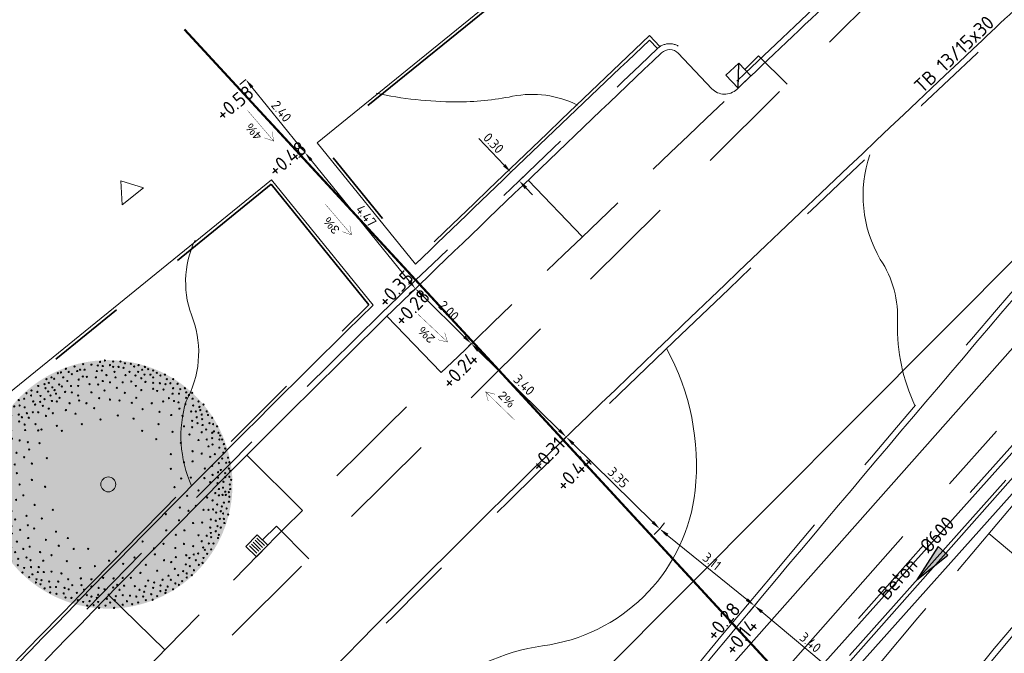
# Model space of a CAD drawing. Header units: metres. Extents: x 92403 to 95147, y 464428 to 465602.
# Tile 467 of 568: x 93272 to 93298, y 465120 to 465136. Entities that reach past the tile are written whole.
import ezdxf
from ezdxf.enums import TextEntityAlignment as Align

# ---------------------------------------------------------------- set-up
doc = ezdxf.new("R2010")
doc.units = ezdxf.units.M
for name, pattern in [('CENTER', [2, 1.25, -0.25, 0.25, -0.25]), ('DASHED', [0.75, 0.5, -0.25]), ('RI-DRAINAGE', [19.2, 6, -1.8, 1.8, -1.8, 2.4, -1.8, 1.8, -1.8]), ('RI-GWA', [18.45, 6, -1.8, 1.75, -1.8, 1.75, -1.8, 1.75, -1.8]), ('RI-HWA_KOLKAANSLUITING', [4.3, 2.5, -1.8]), ('VH-OPSLUITBAND_80X200', [14, 8, -2, 2, -2]), ('VH-TROTTOIRBAND', [15, 5, -2, 2, -2, 2, -2])]:
    doc.linetypes.add(name, pattern=pattern)
doc.layers.get('0').update_dxf_attribs({"linetype": 'CONTINUOUS'})
doc.layers.get('Defpoints').update_dxf_attribs({"linetype": 'CONTINUOUS'})
for name, color, linetype, lineweight, true_color in [('B-OI-RI-GWA_TRANSPORTLEIDING-G', 7, 'RI-GWA', 18, 0xff8400), ('N-OI-RI-DRAINAGE_DRAIN_PVC-G', 7, 'RI-DRAINAGE', 18, 0x00ff04), ('N-RO-GR-BOOM-V', 7, 'CONTINUOUS', 18, 0x002600)]:
    doc.layers.add(name, color=color, linetype=linetype, lineweight=lineweight, true_color=true_color)
for name, color, linetype, lineweight in [('B-RO-OG-TOPOGRAFIE_BEBOUWING_ENTREE-S', 7, 'CONTINUOUS', 5), ('B-WE-RI-GWA_STROOMRICHTING-S', 30, 'CONTINUOUS', 25), ('B-WE-RI-VOLSCHUIMEN-G', 130, 'RI-VOLSCHUIMEN', 18), ('B-WE-VH-VERHARDING_FUNDERING-G', 252, 'CONTINUOUS', 18), ('N-RO-GR-BEPLANTING_CULTUUR_PLANTVAK HEESTERS', 78, 'CONTINUOUS', 9), ('N-RO-VH-KANTOPSLUITING_OPSLUITBAND-G', 7, 'CONTINUOUS', 5), ('N-RO-VW-MARKERING-G', 7, 'CONTINUOUS', 9), ('N-WE-GW-ONTGRAVING-V', 2, 'CONTINUOUS', 30), ('N-WE-RI-HWA_KOLK_STRAATKOLK-S', 150, 'CONTINUOUS', 25), ('N-WE-RI-HWA_KOLK_TROTTOIRKOLK-S', 150, 'CONTINUOUS', 25), ('N-WE-RI-HWA_KOLKAANSLUITING-G', 150, 'RI-HWA_KOLKAANSLUITING', 25), ('N-WE-VH-KANTOPSLUITING_OPSLUITBAND_80X200-G', 7, 'VH-OPSLUITBAND_80X200', 35), ('N-WE-VH-KANTOPSLUITING_TROTTOIRBAND-G', 7, 'VH-TROTTOIRBAND', 35), ('N-WE-VH-KANTOPSLUITING_TROTTOIRBAND_130 150-T18', 10, 'CONTINUOUS', 18), ('N-WE-VH-KANTOPSLUITING_VOORKANTBAND-G', 50, 'CONTINUOUS', 35), ('X-XX-AL-HOOGTELABEL-T-afschot', 7, 'CONTINUOUS', 18), ('X-XX-AL-HOOGTELABEL-T18', 7, 'CONTINUOUS', 18), ('X-XX-AL-M', 7, 'CONTINUOUS', 18), ('X-XX-AL-VERWIJZING-S', 7, 'CONTINUOUS', 13)]:
    doc.layers.add(name, color=color, linetype=linetype, lineweight=lineweight)
doc.layers.add('hulplijn profielen', color=7, linetype='CONTINUOUS')
doc.layers.add('N-RO-GR-BOOM-S', color=7, linetype='CONTINUOUS', lineweight=9, true_color=0x005700, transparency=0.3)
doc.styles.add('1_500_2mm', font='arial.ttf', dxfattribs={"height": 1})
doc.styles.add('NLCS-ISO', font='NLCS-ISO.ttf')
doc.styles.add('NLCS-ISO-M100-T25', font='NLCS-ISO.ttf', dxfattribs={"height": 0.25})
doc.styles.add('NLCS-ISO-M200-T18', font='NLCS-ISO.ttf', dxfattribs={"height": 0.36})
doc.linetypes.add('RI-VOLSCHUIMEN', pattern='A,0,[50,NLCS.SHX,S=0.5,R=0,X=0,Y=0],4', length=4)
doc.dimstyles.new('NLCS-M100-T25-PIJL_L2_H1', dxfattribs={"dimscale": 0.1, "dimtxt": 2.5, "dimasz": 2.5, "dimexe": 2, "dimexo": 2, "dimgap": 0.7, "dimtad": 1, "dimzin": 0, "dimdsep": 46, "dimtxsty": 'NLCS-ISO-M100-T25', "dimcen": 0, "dimdle": 2, "dimclrd": 256, "dimclre": 256, "dimclrt": 256, "dimadec": 1, "dimazin": 0, "dimtfac": 1, "dimtdec": 3, "dimtofl": 0, "dimtmove": 0, "dimatfit": 3, "dimfxl": 2, "dimfxlon": 1, "dimtfillclr": 256, "dimtolj": 1, "dimtzin": 0, "dimlwd": -1, "dimlwe": -1, "dimarcsym": 0})

# ---------------------------------------------------------------- blocks, each defined once
blk = doc.blocks.new('SRO-BEBOUWING_ENTREE')
blk.add_lwpolyline([(0, 0.35), (0, -0.35), (0.5, 0)], close=True)
blk = doc.blocks.new('*D12')
at = {"layer": 'Defpoints', "color": 0, "transparency": 16777216}
for p in [(93288.814, 465123.026), (93288.814, 465123.026), (93291.233, 465121.065)]:
    blk.add_point(p, dxfattribs=at)
at = {"layer": 'X-XX-AL-M', "transparency": 16777216}
for p, q in [((93288.814, 465123.026), (93288.94, 465123.181)), ((93291.039, 465121.223), (93289.008, 465122.868)), ((93291.233, 465121.065), (93291.107, 465120.91))]:
    blk.add_line(p, q, dxfattribs=at)
for points in [[(93289.034, 465122.901), (93288.982, 465122.836), (93288.814, 465123.026)], [(93291.065, 465121.255), (93291.013, 465121.19), (93291.233, 465121.065)]]:
    blk.add_solid(points, dxfattribs=at)
at = {"layer": 'X-XX-AL-M', "transparency": 16777216, "insert": (93290.146, 465122.197), "char_height": 0.25, "attachment_point": 5, "rotation": 320.9834, "style": 'NLCS-ISO-M100-T25'}
blk.add_mtext('\\A1;3.11', dxfattribs=at)
blk = doc.blocks.new('*D13')
at = {"layer": 'Defpoints', "color": 0, "transparency": 16777216}
for p in [(93286.428, 465125.371), (93286.428, 465125.371), (93288.814, 465123.026)]:
    blk.add_point(p, dxfattribs=at)
at = {"layer": 'X-XX-AL-M', "transparency": 16777216}
for p, q in [((93286.428, 465125.371), (93286.288, 465125.229)), ((93288.636, 465123.201), (93286.606, 465125.196)), ((93288.814, 465123.026), (93288.674, 465122.883))]:
    blk.add_line(p, q, dxfattribs=at)
for points in [[(93286.635, 465125.226), (93286.577, 465125.166), (93286.428, 465125.371)], [(93288.665, 465123.23), (93288.607, 465123.171), (93288.814, 465123.026)]]:
    blk.add_solid(points, dxfattribs=at)
at = {"layer": 'X-XX-AL-M', "transparency": 16777216, "insert": (93287.758, 465124.337), "char_height": 0.25, "attachment_point": 5, "rotation": 315.4893, "style": 'NLCS-ISO-M100-T25'}
blk.add_mtext('\\A1;3.35', dxfattribs=at)
blk = doc.blocks.new('*D14')
at = {"layer": 'Defpoints', "color": 0, "transparency": 16777216}
for p in [(93284.002, 465127.756), (93284.002, 465127.756), (93286.428, 465125.371)]:
    blk.add_point(p, dxfattribs=at)
at = {"layer": 'X-XX-AL-M', "transparency": 16777216}
for p, q in [((93284.002, 465127.756), (93283.862, 465127.613)), ((93286.25, 465125.547), (93284.181, 465127.58)), ((93286.428, 465125.371), (93286.288, 465125.229))]:
    blk.add_line(p, q, dxfattribs=at)
for points in [[(93284.21, 465127.61), (93284.151, 465127.551), (93284.002, 465127.756)], [(93286.279, 465125.576), (93286.22, 465125.517), (93286.428, 465125.371)]]:
    blk.add_solid(points, dxfattribs=at)
at = {"layer": 'X-XX-AL-M', "transparency": 16777216, "insert": (93285.352, 465126.703), "char_height": 0.25, "attachment_point": 5, "rotation": 315.4893, "style": 'NLCS-ISO-M100-T25'}
blk.add_mtext('\\A1;3.40', dxfattribs=at)
blk = doc.blocks.new('*D15')
at = {"layer": 'Defpoints', "color": 0, "transparency": 16777216}
for p in [(93282.576, 465129.158), (93282.576, 465129.158), (93284.002, 465127.756)]:
    blk.add_point(p, dxfattribs=at)
at = {"layer": 'X-XX-AL-M', "transparency": 16777216}
for p, q in [((93282.576, 465129.158), (93282.435, 465129.016)), ((93283.824, 465127.931), (93282.754, 465128.983)), ((93284.002, 465127.756), (93283.862, 465127.613))]:
    blk.add_line(p, q, dxfattribs=at)
for points in [[(93282.783, 465129.013), (93282.725, 465128.953), (93282.576, 465129.158)], [(93283.853, 465127.961), (93283.795, 465127.901), (93284.002, 465127.756)]]:
    blk.add_solid(points, dxfattribs=at)
at = {"layer": 'X-XX-AL-M', "transparency": 16777216, "insert": (93283.426, 465128.596), "char_height": 0.25, "attachment_point": 5, "rotation": 315.4893, "style": 'NLCS-ISO-M100-T25'}
blk.add_mtext('\\A1;2.00', dxfattribs=at)
blk = doc.blocks.new('*D26')
at = {"layer": 'Defpoints', "color": 0, "transparency": 16777216}
for p in [(93291.233, 465121.065), (93293.844, 465118.887), (93293.844, 465118.887)]:
    blk.add_point(p, dxfattribs=at)
at = {"layer": 'X-XX-AL-M', "transparency": 16777216}
for p, q in [((93291.233, 465121.065), (93291.361, 465121.219)), ((93291.425, 465120.905), (93293.652, 465119.047)), ((93293.844, 465118.887), (93293.972, 465119.041))]:
    blk.add_line(p, q, dxfattribs=at)
for points in [[(93291.452, 465120.937), (93291.398, 465120.873), (93291.233, 465121.065)], [(93293.679, 465119.079), (93293.625, 465119.015), (93293.844, 465118.887)]]:
    blk.add_solid(points, dxfattribs=at)
at = {"layer": 'X-XX-AL-M', "transparency": 16777216, "insert": (93292.663, 465120.126), "char_height": 0.25, "attachment_point": 5, "rotation": 320.1623, "style": 'NLCS-ISO-M100-T25'}
blk.add_mtext('\\A1;3.40', dxfattribs=at)
blk = doc.blocks.new('*D28')
at = {"layer": 'Defpoints', "color": 0, "transparency": 16777216}
for p in [(93279.758, 465132.632), (93279.758, 465132.632), (93282.576, 465129.158)]:
    blk.add_point(p, dxfattribs=at)
at = {"layer": 'X-XX-AL-M', "transparency": 16777216}
for p, q in [((93279.758, 465132.632), (93279.603, 465132.506)), ((93282.418, 465129.352), (93279.916, 465132.438)), ((93282.576, 465129.158), (93282.42, 465129.032))]:
    blk.add_line(p, q, dxfattribs=at)
for points in [[(93279.948, 465132.464), (93279.883, 465132.412), (93279.758, 465132.632)], [(93282.45, 465129.379), (93282.386, 465129.326), (93282.576, 465129.158)]]:
    blk.add_solid(points, dxfattribs=at)
at = {"layer": 'X-XX-AL-M', "transparency": 16777216, "insert": (93281.318, 465131.018), "char_height": 0.25, "attachment_point": 5, "rotation": 309.0466, "style": 'NLCS-ISO-M100-T25'}
blk.add_mtext('\\A1;4.47', dxfattribs=at)
blk = doc.blocks.new('*D29')
at = {"layer": 'Defpoints', "color": 0, "transparency": 16777216}
for p in [(93278.246, 465134.495), (93278.246, 465134.495), (93279.758, 465132.632)]:
    blk.add_point(p, dxfattribs=at)
at = {"layer": 'X-XX-AL-M', "transparency": 16777216}
for p, q in [((93278.246, 465134.495), (93278.09, 465134.369)), ((93279.6, 465132.826), (93278.403, 465134.301)), ((93279.758, 465132.632), (93279.603, 465132.506))]:
    blk.add_line(p, q, dxfattribs=at)
for points in [[(93278.436, 465134.328), (93278.371, 465134.275), (93278.246, 465134.495)], [(93279.633, 465132.852), (93279.568, 465132.8), (93279.758, 465132.632)]]:
    blk.add_solid(points, dxfattribs=at)
at = {"layer": 'X-XX-AL-M', "transparency": 16777216, "insert": (93279.153, 465133.687), "char_height": 0.25, "attachment_point": 5, "rotation": 309.063, "style": 'NLCS-ISO-M100-T25'}
blk.add_mtext('\\A1;2.40', dxfattribs=at)
blk = doc.blocks.new('TROTTOIRKOLK 450X450')
at = {"layer": 'N-WE-RI-HWA_KOLK_TROTTOIRKOLK-S'}
blk.add_line((-0.45, 0), (0, 0.45), dxfattribs=at)
at = {"layer": 'N-WE-RI-HWA_KOLK_TROTTOIRKOLK-S', "flags": 128}
blk.add_lwpolyline([(-0.45, 0), (0, 0), (0, 0.45), (-0.45, 0.45)], close=True, dxfattribs=at)
blk = doc.blocks.new('STRAATKOLK 415X375')
at = {"layer": 'N-WE-RI-HWA_KOLK_STRAATKOLK-S', "flags": 128}
blk.add_lwpolyline([(-0.415, 0), (0, 0), (0, 0.375), (-0.415, 0.375)], close=True, dxfattribs=at)
for points in [[(-0.344, 0.055), (-0.344, 0.32)], [(-0.275, 0.055), (-0.275, 0.32)], [(-0.207, 0.055), (-0.207, 0.32)], [(-0.137, 0.055), (-0.137, 0.32)], [(-0.068, 0.055), (-0.068, 0.32)]]:
    blk.add_lwpolyline(points, dxfattribs=at)
blk = doc.blocks.new('*U301')
at = {"layer": 'N-RO-GR-BOOM-V', "linetype": 'ByBlock', "ltscale": 1, "transparency": 33554567}
h = blk.add_hatch(color=98, dxfattribs=at)
h.dxf.hatch_style = 1
h.set_gradient(color1=(0, 51, 0), color2=(184, 200, 91), rotation=177, centered=1, name='INVCURVED')
edge = h.paths.add_edge_path()
edge.add_arc((0, 0), 2.75, 0, 360)
at = {"color": 0, "lineweight": -2}
for centre, radius in [((-0.746, 2.61), 0.0139), ((-0.555, 2.66), 0.0139), ((-0.374, 2.65), 0.0139), ((-0.233, 2.63), 0.0139), ((-0.183, 2.71), 0.0139), ((-0.123, 2.62), 0.0139), ((-0.073, 2.741), 0.0139), ((0.038, 2.64), 0.0139), ((0.108, 2.72), 0.0139), ((0.269, 2.72), 0.0139), ((0.369, 2.68), 0.0139), ((0.5, 2.67), 0.0139), ((0.571, 2.61), 0.0139), ((0.671, 2.64), 0.0139), ((-1.117, 2.459), 0.0139), ((-1.047, 2.479), 0.0139), ((-0.937, 2.559), 0.0139), ((-0.876, 2.489), 0.0139), ((-0.806, 2.439), 0.0139), ((-0.686, 2.509), 0.0139), ((-0.625, 2.539), 0.0139), ((-0.565, 2.389), 0.0139), ((-0.525, 2.539), 0.0139), ((-0.254, 2.509), 0.0139), ((-0.143, 2.52), 0.0139), ((-0.042, 2.419), 0.0139), ((0.108, 2.6), 0.0139), ((0.138, 2.489), 0.0139), ((0.229, 2.6), 0.0139), ((0.339, 2.579), 0.0139), ((0.38, 2.419), 0.0139), ((0.47, 2.489), 0.0139), ((0.601, 2.409), 0.0139), ((0.661, 2.489), 0.0139), ((0.751, 2.539), 0.0139), ((0.801, 2.429), 0.0139), ((0.811, 2.6), 0.0139), ((0.882, 2.549), 0.0139), ((0.932, 2.429), 0.0139), ((0.993, 2.52), 0.0139), ((1.073, 2.469), 0.0139), ((1.153, 2.409), 0.0139), ((1.254, 2.429), 0.0139), ((-1.55, 2.178), 0.0139), ((-1.409, 2.218), 0.0139), ((-1.369, 2.328), 0.0139), ((-1.318, 2.248), 0.0139), ((-1.258, 2.369), 0.0139), ((-1.198, 2.338), 0.0139), ((-1.088, 2.208), 0.0139), ((-1.027, 2.168), 0.0139), ((-0.997, 2.369), 0.0139), ((-0.907, 2.288), 0.0139), ((-0.826, 2.178), 0.0139), ((-0.666, 2.178), 0.0139), ((-0.655, 2.319), 0.0139), ((-0.475, 2.379), 0.0139), ((-0.414, 2.218), 0.0139), ((-0.274, 2.369), 0.0139), ((-0.224, 2.208), 0.0139), ((-0.123, 2.288), 0.0139), ((0.038, 2.258), 0.0139), ((0.159, 2.369), 0.0139), ((0.319, 2.258), 0.0139), ((0.51, 2.278), 0.0139), ((0.61, 2.178), 0.0139), ((0.731, 2.349), 0.0139), ((0.822, 2.268), 0.0139), ((0.993, 2.369), 0.0139), ((0.993, 2.248), 0.0139), ((1.143, 2.238), 0.0139), ((1.264, 2.218), 0.0139), ((1.294, 2.328), 0.0139), ((1.374, 2.238), 0.0139), ((1.435, 2.328), 0.0139), ((1.535, 2.228), 0.0139), ((-1.811, 2.017), 0.0139), ((-1.71, 1.967), 0.0139), ((-1.701, 2.078), 0.0139), ((-1.57, 2.047), 0.0139), ((-1.5, 1.957), 0.0139), ((-1.389, 2.128), 0.0139), ((-1.329, 2.057), 0.0139), ((-1.279, 1.967), 0.0139), ((-1.238, 2.148), 0.0139), ((-1.188, 2.087), 0.0139), ((-1.158, 2.007), 0.0139), ((-0.957, 2.047), 0.0139), ((-0.806, 2.037), 0.0139), ((-0.666, 1.967), 0.0139), ((-0.374, 2.037), 0.0139), ((-0.083, 2.078), 0.0139), ((0.189, 2.137), 0.0139), ((0.369, 2.027), 0.0139), ((0.731, 2.087), 0.0139), ((0.993, 2.117), 0.0139), ((1.083, 2.067), 0.0139), ((1.223, 2.098), 0.0139), ((1.424, 2.007), 0.0139), ((1.435, 2.128), 0.0139), ((1.565, 2.007), 0.0139), ((1.595, 2.107), 0.0139), ((1.696, 2.128), 0.0139), ((1.726, 2.037), 0.0139), ((1.786, 1.977), 0.0139), ((1.857, 2.027), 0.0139), ((-1.982, 1.866), 0.0139), ((-1.962, 1.746), 0.0139), ((-1.861, 1.897), 0.0139), ((-1.66, 1.836), 0.0139), ((-1.62, 1.766), 0.0139), ((-1.509, 1.826), 0.0139), ((-1.449, 1.736), 0.0139), ((-1.409, 1.886), 0.0139), ((-1.248, 1.846), 0.0139), ((-1.138, 1.836), 0.0139), ((-1.077, 1.916), 0.0139), ((-0.856, 1.796), 0.0139), ((-0.645, 1.857), 0.0139), ((-0.484, 1.796), 0.0139), ((-0.203, 1.907), 0.0139), ((0.038, 1.877), 0.0139), ((0.249, 1.857), 0.0139), ((0.52, 1.806), 0.0139), ((0.621, 1.916), 0.0139), ((0.962, 1.796), 0.0139), ((1.214, 1.836), 0.0139), ((1.344, 1.907), 0.0139), ((1.455, 1.846), 0.0139), ((1.555, 1.816), 0.0139), ((1.706, 1.776), 0.0139), ((1.726, 1.916), 0.0139), ((1.866, 1.897), 0.0139), ((1.877, 1.746), 0.0139), ((1.997, 1.836), 0.0139), ((2.107, 1.766), 0.0139), ((-2.213, 1.636), 0.0139), ((-2.152, 1.535), 0.0139), ((-2.082, 1.726), 0.0139), ((-1.982, 1.545), 0.0139), ((-1.851, 1.706), 0.0139), ((-1.801, 1.575), 0.0139), ((-1.67, 1.595), 0.0139), ((-1.55, 1.595), 0.0139), ((-1.379, 1.515), 0.0139), ((-1.318, 1.676), 0.0139), ((-1.228, 1.575), 0.0139), ((-0.937, 1.645), 0.0139), ((-0.725, 1.565), 0.0139), ((-0.314, 1.686), 0.0139), ((0.209, 1.525), 0.0139), ((0.761, 1.665), 0.0139), ((1.133, 1.605), 0.0139), ((1.394, 1.535), 0.0139), ((1.575, 1.676), 0.0139), ((1.645, 1.515), 0.0139), ((1.836, 1.615), 0.0139), ((1.937, 1.615), 0.0139), ((2.017, 1.715), 0.0139), ((2.037, 1.645), 0.0139), ((2.068, 1.545), 0.0139), ((2.178, 1.615), 0.0139), ((2.208, 1.535), 0.0139), ((-2.364, 1.404), 0.0139), ((-2.263, 1.435), 0.0139), ((-2.163, 1.394), 0.0139), ((-1.972, 1.394), 0.0139), ((-1.911, 1.485), 0.0139), ((-1.851, 1.324), 0.0139), ((-1.76, 1.475), 0.0139), ((-1.61, 1.334), 0.0139), ((-0.585, 1.334), 0.0139), ((-0.173, 1.435), 0.0139), ((0.56, 1.455), 0.0139), ((1.113, 1.334), 0.0139), ((1.857, 1.404), 0.0139), ((1.957, 1.485), 0.0139), ((1.977, 1.354), 0.0139), ((2.078, 1.444), 0.0139), ((2.087, 1.314), 0.0139), ((2.238, 1.354), 0.0139), ((2.299, 1.475), 0.0139), ((2.319, 1.334), 0.0139), ((-2.373, 1.113), 0.0139), ((-2.353, 1.254), 0.0139), ((-2.152, 1.183), 0.0139), ((-1.841, 1.203), 0.0139), ((-1.55, 1.194), 0.0139), ((-1.48, 1.214), 0.0139), ((-1.138, 1.294), 0.0139), ((-1.027, 1.183), 0.0139), ((0.751, 1.183), 0.0139), ((1.424, 1.163), 0.0139), ((1.676, 1.284), 0.0139), ((1.796, 1.103), 0.0139), ((1.857, 1.264), 0.0139), ((2.068, 1.153), 0.0139), ((2.168, 1.214), 0.0139), ((2.299, 1.143), 0.0139), ((2.339, 1.173), 0.0139), ((2.409, 1.284), 0.0139), ((2.439, 1.143), 0.0139), ((2.479, 1.083), 0.0139), ((-2.504, 1.053), 0.0139), ((-2.504, 0.932), 0.0139), ((-2.393, 0.862), 0.0139), ((-2.283, 1.023), 0.0139), ((-2.132, 1.013), 0.0139), ((-1.962, 0.973), 0.0139), ((-1.78, 0.932), 0.0139), ((-1.52, 0.912), 0.0139), ((1.063, 1.002), 0.0139), ((1.606, 0.922), 0.0139), ((1.997, 0.982), 0.0139), ((2.178, 0.993), 0.0139), ((2.299, 1.023), 0.0139), ((2.309, 0.882), 0.0139), ((2.459, 0.993), 0.0139), ((2.52, 0.993), 0.0139), ((2.56, 0.892), 0.0139), ((-2.574, 0.842), 0.0139), ((-2.474, 0.661), 0.0139), ((-2.373, 0.701), 0.0139), ((-2.183, 0.802), 0.0139), ((-2.032, 0.701), 0.0139), ((-1.751, 0.772), 0.0139), ((1.385, 0.671), 0.0139), ((1.866, 0.733), 0.0139), ((2.068, 0.681), 0.0139), ((2.218, 0.842), 0.0139), ((2.359, 0.671), 0.0139), ((2.459, 0.812), 0.0139), ((2.549, 0.701), 0.0139), ((2.59, 0.792), 0.0139), ((-2.655, 0.48), 0.0139), ((-2.594, 0.621), 0.0139), ((-2.504, 0.51), 0.0139), ((-2.243, 0.571), 0.0139), ((-2.072, 0.44), 0.0139), ((-1.861, 0.601), 0.0139), ((-1.69, 0.46), 0.0139), ((-1.359, 0.581), 0.0139), ((1.676, 0.49), 0.0139), ((1.866, 0.51), 0.0139), ((2.258, 0.611), 0.0139), ((2.449, 0.47), 0.0139), ((2.52, 0.571), 0.0139), ((2.61, 0.48), 0.0139), ((2.65, 0.591), 0.0139), ((2.68, 0.49), 0.0139), ((-2.691, 0.255), 0.0139), ((-2.594, 0.35), 0.0139), ((-2.474, 0.28), 0.0139), ((-2.323, 0.37), 0.0139), ((-2.243, 0.249), 0.0139), ((-2.022, 0.249), 0.0139), ((1.385, 0.342), 0.0139), ((2.138, 0.35), 0.0139), ((2.299, 0.41), 0.0139), ((2.309, 0.209), 0.0139), ((2.429, 0.269), 0.0139), ((2.49, 0.319), 0.0139), ((2.59, 0.249), 0.0139), ((2.67, 0.35), 0.0139), ((2.7, 0.3), 0.0139), ((-2.705, 0.088), 0.0139), ((-2.625, 0.189), 0.0139), ((-2.524, 0.088), 0.0139), ((-2.373, 0.099), 0.0139), ((-2.183, 0.028), 0.0139), ((-1.962, -0.002), 0.0139), ((-1.69, 0.099), 0.0139), ((0, 0), 0.165), ((1.615, 0.129), 0.0139), ((1.827, 0.149), 0.0139), ((2.128, 0.139), 0.0139), ((2.258, 0.048), 0.0139), ((2.419, 0.028), 0.0139), ((2.429, 0.149), 0.0139), ((2.549, 0.059), 0.0139), ((2.59, 0.159), 0.0139), ((2.68, 0.169), 0.0139), ((2.691, -0.002), 0.0139), ((2.72, 0.099), 0.0139), ((-2.711, -0.056), 0.0139), ((-2.685, -0.203), 0.0139), ((-2.614, -0.103), 0.0139), ((-2.551, -0.086), 0.0139), ((-2.434, -0.162), 0.0139), ((-2.384, -0.052), 0.0139), ((-2.233, -0.223), 0.0139), ((-1.399, -0.052), 0.0139), ((1.465, -0.06), 0.0139), ((1.997, -0.133), 0.0139), ((2.369, -0.193), 0.0139), ((2.449, -0.103), 0.0139), ((2.54, -0.072), 0.0139), ((2.59, -0.162), 0.0139), ((2.67, -0.173), 0.0139), ((2.7, -0.103), 0.0139), ((-2.685, -0.343), 0.0139), ((-2.535, -0.383), 0.0139), ((-2.353, -0.363), 0.0139), ((-2.042, -0.343), 0.0139), ((-1.881, -0.243), 0.0139), ((1.746, -0.253), 0.0139), ((2.188, -0.293), 0.0139), ((2.309, -0.354), 0.0139), ((2.409, -0.444), 0.0139), ((2.449, -0.243), 0.0139), ((2.53, -0.233), 0.0139), ((2.56, -0.404), 0.0139), ((2.6, -0.233), 0.0139), ((2.67, -0.383), 0.0139), ((2.68, -0.273), 0.0139), ((-2.635, -0.464), 0.0139), ((-2.621, -0.648), 0.0139), ((-2.594, -0.575), 0.0139), ((-2.46, -0.598), 0.0139), ((-2.384, -0.484), 0.0139), ((-2.143, -0.595), 0.0139), ((-1.63, -0.454), 0.0139), ((-1.228, -0.564), 0.0139), ((1.273, -0.662), 0.0139), ((1.585, -0.514), 0.0139), ((1.776, -0.584), 0.0139), ((1.937, -0.474), 0.0139), ((2.107, -0.564), 0.0139), ((2.218, -0.564), 0.0139), ((2.319, -0.554), 0.0139), ((2.389, -0.625), 0.0139), ((2.49, -0.595), 0.0139), ((2.513, -0.488), 0.0139), ((2.54, -0.645), 0.0139), ((2.62, -0.534), 0.0139), ((-2.614, -0.785), 0.0139), ((-2.514, -0.695), 0.0139), ((-2.393, -0.685), 0.0139), ((-2.384, -0.866), 0.0139), ((-2.273, -0.725), 0.0139), ((-2.062, -0.775), 0.0139), ((-1.811, -0.695), 0.0139), ((-1.469, -0.755), 0.0139), ((1.565, -0.796), 0.0139), ((1.877, -0.855), 0.0139), ((2.078, -0.846), 0.0139), ((2.269, -0.775), 0.0139), ((2.379, -0.805), 0.0139), ((2.47, -0.765), 0.0139), ((2.56, -0.765), 0.0139), ((2.57, -0.855), 0.0139), ((2.654, -0.668), 0.0139), ((-2.535, -1.006), 0.0139), ((-2.414, -1.056), 0.0139), ((-2.283, -0.946), 0.0139), ((-2.263, -1.097), 0.0139), ((-2.143, -0.926), 0.0139), ((-2.132, -1.087), 0.0139), ((-1.951, -1.006), 0.0139), ((-1.78, -0.906), 0.0139), ((-1.64, -0.976), 0.0139), ((-1.158, -1.046), 0.0139), ((1.284, -1.017), 0.0139), ((1.686, -1.017), 0.0139), ((2.258, -0.956), 0.0139), ((2.269, -1.076), 0.0139), ((2.379, -1.037), 0.0139), ((2.419, -0.926), 0.0139), ((2.49, -0.956), 0.0139), ((-2.454, -1.197), 0.0139), ((-2.213, -1.238), 0.0139), ((-2.022, -1.267), 0.0139), ((-1.771, -1.187), 0.0139), ((-1.379, -1.227), 0.0139), ((-0.896, -1.187), 0.0139), ((0.761, -1.265), 0.0139), ((1.223, -1.318), 0.0139), ((1.495, -1.117), 0.0139), ((1.676, -1.318), 0.0139), ((1.997, -1.127), 0.0139), ((2.068, -1.258), 0.0139), ((2.178, -1.137), 0.0139), ((2.228, -1.308), 0.0139), ((2.278, -1.167), 0.0139), ((2.328, -1.308), 0.0139), ((2.429, -1.187), 0.0139), ((2.449, -1.117), 0.0139), ((-2.323, -1.388), 0.0139), ((-2.152, -1.388), 0.0139), ((-2.062, -1.498), 0.0139), ((-1.881, -1.428), 0.0139), ((-1.741, -1.378), 0.0139), ((-1.509, -1.498), 0.0139), ((-1.097, -1.358), 0.0139), ((-0.766, -1.428), 0.0139), ((-0.445, -1.428), 0.0139), ((0.168, -1.486), 0.0139), ((1.013, -1.416), 0.0139), ((1.485, -1.408), 0.0139), ((1.877, -1.368), 0.0139), ((1.987, -1.529), 0.0139), ((2.098, -1.398), 0.0139), ((2.138, -1.448), 0.0139), ((2.188, -1.539), 0.0139), ((2.278, -1.438), 0.0139), ((-2.203, -1.549), 0.0139), ((-2.152, -1.689), 0.0139), ((-1.992, -1.649), 0.0139), ((-1.811, -1.619), 0.0139), ((-1.721, -1.68), 0.0139), ((-1.439, -1.689), 0.0139), ((-1.258, -1.569), 0.0139), ((-0.917, -1.699), 0.0139), ((0.018, -1.689), 0.0139), ((0.58, -1.619), 0.0139), ((1.033, -1.549), 0.0139), ((1.234, -1.68), 0.0139), ((1.394, -1.719), 0.0139), ((1.495, -1.609), 0.0139), ((1.726, -1.569), 0.0139), ((1.796, -1.629), 0.0139), ((1.891, -1.552), 0.0139), ((1.937, -1.68), 0.0139), ((2.087, -1.739), 0.0139), ((2.107, -1.629), 0.0139), ((-2.001, -1.79), 0.0139), ((-1.901, -1.951), 0.0139), ((-1.861, -1.85), 0.0139), ((-1.71, -1.83), 0.0139), ((-1.559, -1.94), 0.0139), ((-1.539, -1.83), 0.0139), ((-1.429, -1.94), 0.0139), ((-1.258, -1.931), 0.0139), ((-1.037, -1.971), 0.0139), ((-0.625, -1.85), 0.0139), ((-0.294, -1.81), 0.0139), ((0.33, -1.76), 0.0139), ((0.711, -1.96), 0.0139), ((0.831, -1.78), 0.0139), ((1.083, -1.91), 0.0139), ((1.475, -1.87), 0.0139), ((1.656, -1.92), 0.0139), ((1.716, -1.77), 0.0139), ((1.736, -1.971), 0.0139), ((1.806, -1.81), 0.0139), ((1.897, -1.9), 0.0139), ((2.007, -1.78), 0.0139), ((-1.751, -2.051), 0.0139), ((-1.68, -1.991), 0.0139), ((-1.6, -2.172), 0.0139), ((-1.59, -2.101), 0.0139), ((-1.48, -2.121), 0.0139), ((-1.309, -2.152), 0.0139), ((-1.108, -2.152), 0.0139), ((-0.887, -2.101), 0.0139), ((-0.605, -2.081), 0.0139), ((-0.374, -2.101), 0.0139), ((-0.113, -2.071), 0.0139), ((0.118, -2.081), 0.0139), ((0.319, -2.071), 0.0139), ((0.5, -2.071), 0.0139), ((0.882, -2.131), 0.0139), ((1.013, -2.172), 0.0139), ((1.203, -2.111), 0.0139), ((1.334, -2.021), 0.0139), ((1.385, -2.111), 0.0139), ((1.485, -2.192), 0.0139), ((1.545, -2.01), 0.0139), ((1.636, -2.141), 0.0139), ((1.736, -2.061), 0.0139), ((1.847, -2.01), 0.0139), ((-1.5, -2.212), 0.0139), ((-1.409, -2.302), 0.0139), ((-1.288, -2.393), 0.0139), ((-1.284, -2.276), 0.0139), ((-1.158, -2.272), 0.0139), ((-0.967, -2.292), 0.0139), ((-0.876, -2.322), 0.0139), ((-0.796, -2.231), 0.0139), ((-0.696, -2.402), 0.0139), ((-0.595, -2.231), 0.0139), ((-0.535, -2.332), 0.0139), ((-0.374, -2.262), 0.0139), ((-0.213, -2.292), 0.0139), ((-0.083, -2.322), 0.0139), ((0.108, -2.282), 0.0139), ((0.199, -2.222), 0.0139), ((0.249, -2.332), 0.0139), ((0.349, -2.242), 0.0139), ((0.59, -2.252), 0.0139), ((0.691, -2.332), 0.0139), ((0.795, -2.376), 0.0139), ((0.822, -2.252), 0.0139), ((0.993, -2.292), 0.0139), ((1.153, -2.362), 0.0139), ((1.157, -2.236), 0.0139), ((1.264, -2.402), 0.0139), ((1.273, -2.342), 0.0139), ((1.314, -2.262), 0.0139), ((1.435, -2.322), 0.0139), ((1.565, -2.222), 0.0139), ((-1.148, -2.423), 0.0139), ((-0.987, -2.413), 0.0139), ((-0.946, -2.503), 0.0139), ((-0.816, -2.513), 0.0139), ((-0.675, -2.563), 0.0139), ((-0.555, -2.603), 0.0139), ((-0.475, -2.452), 0.0139), ((-0.414, -2.583), 0.0139), ((-0.374, -2.483), 0.0139), ((-0.254, -2.513), 0.0139), ((-0.224, -2.443), 0.0139), ((-0.224, -2.603), 0.0139), ((-0.033, -2.533), 0.0139), ((0.008, -2.443), 0.0139), ((0.042, -2.617), 0.0139), ((0.148, -2.563), 0.0139), ((0.168, -2.473), 0.0139), ((0.319, -2.452), 0.0139), ((0.414, -2.587), 0.0139), ((0.48, -2.463), 0.0139), ((0.621, -2.483), 0.0139), ((0.661, -2.614), 0.0139), ((0.772, -2.483), 0.0139), ((0.831, -2.563), 0.0139), ((0.952, -2.432), 0.0139), ((0.982, -2.553), 0.0139), ((1.083, -2.473), 0.0139), ((-0.465, -2.684), 0.0139), ((-0.324, -2.673), 0.0139), ((-0.203, -2.734), 0.0139), ((-0.062, -2.684), 0.0139), ((0.128, -2.734), 0.0139), ((0.319, -2.664), 0.0139), ((0.53, -2.653), 0.0139)]:
    blk.add_circle(centre, radius, dxfattribs=at)
blk = doc.blocks.new('*U391')
at = {"ltscale": 0.1}
blk.add_hatch(color=256, dxfattribs=at).paths.add_polyline_path([(-2.5, 0), (2.5, -0.83), (2.5, 0.83)])
at = {"ltscale": 0.1, "flags": 128}
blk.add_lwpolyline([(-2.5, 0), (2.5, -0.83), (2.5, 0.83)], close=True, dxfattribs=at)
at = {"ltscale": 0.1, "style": 'NLCS-ISO'}
for tag, p in [('MAT', (-1, 0.5)), ('BOBL', (-98.21, 0))]:
    blk.add_attdef(tag, text='', height=1.8, dxfattribs=at).set_placement(p, align=Align.BOTTOM_RIGHT)
for tag, p in [('DIA', (1, 0.5)), ('BOBR', (97.33, 0))]:
    blk.add_attdef(tag, text='', height=1.8, dxfattribs=at).set_placement(p, align=Align.BOTTOM_LEFT)
blk.add_attdef('JVA', text='', height=1.8, dxfattribs=at).set_placement((0, -1), align=Align.TOP_CENTER)
blk = doc.blocks.new('*D938')
at = {"layer": 'Defpoints', "color": 0, "transparency": 16777216}
for p in [(93285.016, 465132.13), (93285.016, 465132.13), (93285.224, 465131.913)]:
    blk.add_point(p, dxfattribs=at)
at = {"layer": 'X-XX-AL-M', "transparency": 16777216}
for p, q in [((93284.843, 465132.31), (93284.192, 465132.989)), ((93285.016, 465132.13), (93285.16, 465132.268)), ((93285.224, 465131.913), (93285.368, 465132.052)), ((93285.397, 465131.733), (93285.57, 465131.552))]:
    blk.add_line(p, q, dxfattribs=at)
for points in [[(93284.873, 465132.339), (93284.813, 465132.281), (93285.016, 465132.13)], [(93285.427, 465131.762), (93285.367, 465131.704), (93285.224, 465131.913)]]:
    blk.add_solid(points, dxfattribs=at)
at = {"layer": 'X-XX-AL-M', "transparency": 16777216, "insert": (93284.572, 465132.875), "char_height": 0.25, "attachment_point": 5, "rotation": 313.8001, "style": 'NLCS-ISO-M100-T25'}
blk.add_mtext('\\A1;0.30', dxfattribs=at)

msp = doc.modelspace()

# ---------------------------------------------------------------- linework, layer by layer
at = {"layer": 'B-OI-RI-GWA_TRANSPORTLEIDING-G'}
msp.add_lwpolyline([(93446.043344, 465256.115521), (93414.928619, 465230.784301), (93385.545, 465207.335), (93345.02, 465172.545), (93309.939, 465138.03), (93281.489, 465106.16), (93272.55, 465095.75), (93246.12, 465056.88), (93231.409, 465035.78), (93221.1, 465020.839), (93190.047, 464975.644), (93154.17, 464931), (93110.8, 464886.38), (93068.919, 464854.632), (93060.958017, 464850.622994)], dxfattribs=at)
at = {"layer": 'B-WE-RI-VOLSCHUIMEN-G'}
msp.add_line((93270.641418, 465102.579414), (93298.706742, 465130.759947), dxfattribs=at)
at = {"layer": 'B-WE-VH-VERHARDING_FUNDERING-G', "lineweight": 13, "flags": 128}
for points in [[(93445.822371, 465256.386945), (93414.70897, 465231.056803), (93385.321779, 465207.604651), (93344.783003, 465172.802825), (93309.685451, 465138.27154), (93281.225658, 465106.390569), (93272.271639, 465095.963079), (93245.831721, 465057.078493), (93231.121404, 465035.979473), (93220.811724, 465021.037488), (93189.76596, 464975.853018), (93153.907518, 464931.232111), (93110.567471, 464886.642928), (93068.733035, 464854.930226), (93060.800581, 464850.935601)], [(93446.264317, 465255.844097), (93415.148269, 465230.5118), (93385.768221, 465207.065349), (93345.256997, 465172.287175), (93310.192549, 465137.78846), (93281.752342, 465105.929431), (93272.828361, 465095.536921), (93246.408279, 465056.681507), (93231.696596, 465035.580527), (93221.388276, 465020.640512), (93190.32804, 464975.434982), (93154.432482, 464930.767889), (93111.032529, 464886.117072), (93069.104965, 464854.333774), (93061.115419, 464850.310399)]]:
    msp.add_lwpolyline(points, dxfattribs=at)
at = {"layer": 'hulplijn profielen', "linetype": 'CENTER', "flags": 128}
msp.add_lwpolyline([(93294.462093, 465116.504328), (93292.255326, 465118.896182), (93291.891312, 465119.290727), (93284.709132, 465127.075291)], dxfattribs=at)
at = {"layer": 'N-OI-RI-DRAINAGE_DRAIN_PVC-G', "flags": 128}
msp.add_lwpolyline([(93307.756114, 465137.200047), (93273.980013, 465099.071176)], dxfattribs=at)
at = {"layer": 'N-RO-GR-BEPLANTING_CULTUUR_PLANTVAK HEESTERS', "lineweight": 9, "flags": 128}
for points in [[(93281.573255, 465134.146739, 0.0490074), (93283.610383, 465133.92493, 0.049391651), (93285.059363, 465134.069761, -0.16741084), (93286.710752, 465133.845206, -8.039497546)], [(93295.332725, 465126.173672, -0.115646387), (93294.885425, 465128.28262, 0.165065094), (93294.446988, 465129.90632, -0.216412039), (93294.179756, 465132.578675, 6.823779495)], [(93276.859273, 465124.126203, -0.180247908), (93276.719708, 465126.287371, 0.212731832), (93276.902836, 465128.36573, -0.213579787), (93276.948711, 465130.395154, 0.360265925)], [(93280.216189, 465118.984726, 0.286594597), (93283.205364, 465118.931529, -0.132556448), (93286.011091, 465120.06818, 0.333374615), (93289.720426, 465124.002458, 0.151334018), (93288.991663, 465127.629308, 0.6962138)]]:
    msp.add_lwpolyline(points, format="xyb", dxfattribs=at)
at = {"layer": 'N-RO-VH-KANTOPSLUITING_OPSLUITBAND-G'}
msp.add_arc((93289.067113, 465134.962761), 0.45, 123.3425788, 133.5829271, dxfattribs=at)
at = {"layer": 'N-RO-VW-MARKERING-G', "linetype": 'DASHED', "ltscale": 5, "flags": 128}
for points in [[(93290.456149, 465133.937843, 0.001951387), (93283.203381, 465126.984339, 0.007885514), (93272.703145, 465116.339629, 0.007885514)], [(93300.459014, 465126.71869, 0.007440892), (93284.495572, 465107.479934)]]:
    msp.add_lwpolyline(points, format="xyb", dxfattribs=at)
for points in [[(93286.840154, 465130.484631), (93285.456065, 465131.928341)], [(93283.237598, 465127.0174), (93281.847913, 465128.455724)], [(93279.688453, 465123.495429), (93278.272108, 465124.907507)], [(93297.22063, 465122.909085), (93298.748314, 465121.618279)], [(93276.176931, 465119.935948), (93274.745771, 465121.333009)]]:
    msp.add_lwpolyline(points, dxfattribs=at)
at = {"layer": 'N-WE-GW-ONTGRAVING-V', "flags": 128}
for points in [[(93135.970622, 465092.88365), (93137.440861, 465091.350565), (93155.619991, 465122.478751), (93177.191564, 465157.49235), (93177.762158, 465158.418502), (93179.383941, 465159.589108), (93186.29691, 465166.898052), (93224.970731, 465138.032503), (93232.264134, 465146.136858), (93210.039848, 465172.256601), (93213.08631, 465174.848718), (93237.70972, 465145.909334), (93228.30943, 465135.463828), (93263.946259, 465104.804911), (93273.565557, 465100.262213), (93306.956804, 465137.956634)], [(93307.921313, 465135.727631), (93275.364881, 465098.97561), (93276.716663, 465097.653508), (93233.841456, 465035.613526)]]:
    msp.add_lwpolyline(points, dxfattribs=at)
at = {"layer": 'N-WE-RI-HWA_KOLKAANSLUITING-G', "flags": 128}
for points in [[(93298.720783, 465138.378374), (93298.340715, 465138.053492), (93295.8706, 465138.153054), (93271.309048, 465113.775701)], [(93306.967964, 465135.470357), (93291.4186, 465117.953587), (93286.386937, 465112.263429)], [(93290.98673, 465134.752634), (93291.33929, 465135.107178), (93292.064995, 465134.375989)], [(93278.673056, 465122.742902), (93279.025616, 465123.097446), (93279.857116, 465122.259663)]]:
    msp.add_lwpolyline(points, dxfattribs=at)
at = {"layer": 'N-WE-VH-KANTOPSLUITING_OPSLUITBAND_80X200-G', "flags": 128}
for points in [[(93288.819773, 465135.338691), (93288.552859, 465135.619145, 0.001601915), (93282.584255, 465129.902866), (93280.177677, 465132.869433), (93295.053724, 465144.942849), (93296.519497, 465143.136003, 0.00050707), (93294.610972, 465141.346854), (93294.876032, 465141.064648)], [(93266.668199, 465110.268274), (93263.227989, 465113.652004, -0.460626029), (93263.581205, 465119.399792), (93278.888736, 465131.823377), (93281.385759, 465128.74532, 0.007736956), (93271.026595, 465118.247101), (93271.306309, 465117.979418)]]:
    msp.add_lwpolyline(points, format="xyb", dxfattribs=at)
at = {"layer": 'N-WE-VH-KANTOPSLUITING_TROTTOIRBAND-G', "lineweight": 15, "flags": 128}
for points in [[(93409.226208, 465234.019436), (93409.128652, 465233.939651, 0.414213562), (93409.065203, 465233.306426), (93409.856557, 465232.338821, -0.414213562), (93409.814257, 465231.916671), (93381.522343, 465208.778144, -0.414213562), (93381.100193, 465208.820444), (93380.308838, 465209.788048, 0.414213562), (93379.675613, 465209.851498), (93376.049754, 465206.886091), (93364.772064, 465197.428939, 0.414213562), (93364.716402, 465196.794982), (93365.51959, 465195.837178, -0.414213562), (93365.482482, 465195.414539), (93362.340883, 465192.780084, -0.414213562), (93361.918245, 465192.817192), (93361.114209, 465193.776008, 0.412864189), (93360.481844, 465193.832999), (93349.401638, 465184.628102, 0.41054178), (93349.339473, 465183.998775), (93350.127722, 465183.025331, -0.400531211), (93350.087838, 465182.598076, -0.006243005), (93337.596947, 465172.777867), (93333.773863, 465169.772418, -0.414213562), (93333.352608, 465169.822858), (93332.580077, 465170.805556, 0.414213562), (93331.948195, 465170.881217), (93312.765922, 465155.801415, 0.414213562), (93312.690262, 465155.169533), (93313.453088, 465154.199179, -0.404626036), (93313.409911, 465153.783688, 0.006584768), (93307.849682, 465149.486879, 0.000777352), (93307.849318, 465149.486589, -0.414550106), (93307.427287, 465149.533959), (93306.648228, 465150.51171, 0.414541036), (93306.01547, 465150.582916, 0.0111353), (93296.82985, 465142.90598, 0.000505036), (93294.929437, 465141.124642, 0.414281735), (93294.90958, 465140.488481), (93295.765592, 465139.577519, -0.413745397), (93295.752222, 465139.153288, 0.001355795), (93290.679012, 465134.356767, 0.000431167), (93290.678825, 465134.356588, -0.414984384), (93290.254787, 465134.367151), (93289.393155, 465135.272917, 0.414281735), (93288.756881, 465135.288731, 0.001894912), (93281.70306, 465128.524344, 0.007732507), (93271.356442, 465118.042172, 0.414398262), (93271.370629, 465117.405733), (93272.274044, 465116.542262, -0.410940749), (93272.283361, 465116.117209, 0.003748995), (93267.4135, 465110.935116), (93267.266621, 465110.785557, -0.385792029), (93260.762851, 465110.407644), (93253.912458, 465115.928684), (93247.148689, 465121.392224), (93239.932672, 465127.228517), (93232.641773, 465133.097726), (93225.226828, 465139.163591), (93210.817285, 465150.793842), (93209.770142, 465151.624938), (93201.837464, 465158.122951), (93199.910649, 465159.649295), (93198.360933, 465160.87707), (93192.87345, 465165.224888, -0.463375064), (93192.68011, 465171.096308), (93202.287447, 465179.796213, -0.414213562), (93202.711191, 465179.77521), (93203.550233, 465178.848652, 0.414213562), (93204.185849, 465178.817147), (93218.566018, 465191.83908, 0.414213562), (93218.597523, 465192.474696), (93217.758481, 465193.401253, -0.414213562), (93217.779485, 465193.824997), (93218.279411, 465194.277704), (93222.852491, 465197.81358), (93223.978394, 465198.661971), (93225.030833, 465199.420116), (93227.812063, 465201.361465), (93227.86854, 465201.401449)], [(93307.2554, 465134.213163), (93305.496225, 465132.325997, 0.002109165), (93300.865681, 465126.963237, 0.414370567), (93300.898591, 465126.540137), (93301.848378, 465125.727882, -0.415214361), (93301.897897, 465125.093118, 0.007261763), (93286.358589, 465106.365515, -0.413920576), (93285.725872, 465106.297069), (93284.752156, 465107.080844, 0.414370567), (93284.330248, 465107.035132, 0.00177428), (93280.611921, 465102.376875, 0.01329013), (93269.495238, 465087.7166, 0.000338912), (93267.136535, 465084.279278)]]:
    msp.add_lwpolyline(points, format="xyb", dxfattribs=at)
msp.add_lwpolyline([(93270.136888, 465103.953811, -0.434303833), (93269.838158, 465108.108474), (93270.498685, 465108.820821, -0.002770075), (93274.06582, 465112.622761, -0.008805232), (93285.680675, 465124.441559, -0.003024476), (93296.913917, 465135.164875, -0.000999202), (93300.653485, 465138.677609, -0.002153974), (93302.366998, 465140.161677, -0.40243251), (93304.925946, 465140.018879), (93305.092132, 465139.840435, -0.393672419), (93305.091547, 465137.318157), (93302.747839, 465134.803931, 0.00912592), (93298.054338, 465129.36872, 0.004676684), (93287.904954, 465117.286748), (93275.451495, 465103.165762, -0.401627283), (93271.522885, 465102.833998)], format="xyb", close=True, dxfattribs=at)
at = {"layer": 'N-WE-VH-KANTOPSLUITING_VOORKANTBAND-G', "linetype": 'Continuous', "lineweight": 15}
for points in [[(93210.723553, 465150.676733), (93225.132233, 465139.047177), (93232.547253, 465132.981251), (93239.838478, 465127.111781), (93247.054434, 465121.275537), (93253.818266, 465115.811945), (93260.668724, 465110.290853, 0.385792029), (93267.373642, 465110.680454), (93267.522071, 465110.831592, -0.003750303), (93272.39208, 465116.013863, 0.411486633), (93272.377992, 465116.650406), (93271.474271, 465117.514169, -0.414398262), (93271.464813, 465117.938462, -0.007732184), (93281.807734, 465128.416902, -0.001894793), (93288.860291, 465135.180074, -0.414281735), (93289.284474, 465135.169531), (93290.146048, 465134.263828, 0.414916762), (93290.78236, 465134.24805, -0.001355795), (93295.855008, 465139.044041, 0.413745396), (93295.874904, 465139.680237), (93295.018891, 465140.591199, -0.414281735), (93295.032129, 465141.015306, -0.000504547), (93296.93048, 465142.794714, -0.011132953), (93306.109075, 465150.465706, -0.414541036)], [(93294.929437, 465141.124642), (93294.724052, 465141.343313, -0.000506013), (93296.62859, 465143.12851), (93295.065451, 465145.055377), (93280.065149, 465132.881161), (93282.577032, 465129.784786, -0.001603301), (93288.55006, 465135.506044), (93288.756881, 465135.288731)], [(93271.356442, 465118.042172), (93271.1397, 465118.249592, -0.007733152), (93281.493714, 465128.739229), (93278.900464, 465131.935905), (93263.530805, 465119.46192, 0.460355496), (93263.171891, 465113.594969), (93266.602258, 465110.22092)]]:
    msp.add_lwpolyline(points, format="xyb", dxfattribs=at)
at = {"layer": 'N-WE-VH-KANTOPSLUITING_VOORKANTBAND-G', "linetype": 'Continuous', "lineweight": 15, "flags": 128}
for points in [[(93270.042619, 465103.837135, -0.434303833), (93269.728167, 465108.210464), (93270.388694, 465108.922811, -0.002770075), (93273.957, 465112.726, -0.008805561), (93285.576, 465124.549, -0.003024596), (93296.811, 465135.274, -0.0009997), (93300.552871, 465138.788889, -0.002156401), (93302.269284, 465140.275485, -0.40243251), (93305.035715, 465140.121108), (93305.201901, 465139.942664, -0.393672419), (93305.201268, 465137.215877), (93302.858572, 465134.702735, 0.00912537), (93298.168966, 465129.271966, 0.004677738), (93288.019112, 465117.189412), (93275.563995, 465103.066547, -0.401627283), (93271.428616, 465102.717321), (93270.042619, 465103.837135)], [(93301.783977, 465125.1907, 0.007261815), (93286.241774, 465106.459612, -0.413920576), (93285.819858, 465106.413974), (93284.846212, 465107.197693, 0.414370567), (93284.213349, 465107.129124, 0.001774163), (93280.494603, 465102.470345, 0.013290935), (93269.372469, 465087.802798, 0.001070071), (93261.94068, 465076.938492, 0.414256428), (93262.059419, 465076.313224), (93263.092724, 465075.609849, -0.414903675), (93263.171891, 465075.193016, 0.000416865), (93260.292209, 465070.95409), (93248.10503, 465053.06636, 0.000280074), (93241.017167, 465042.617326, -0.414082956), (93240.600518, 465042.537221), (93239.565661, 465043.238307, 0.414225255), (93238.940701, 465043.118132, 0.000139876), (93235.40494, 465037.895476), (93230.009944, 465029.926391, -0.000219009), (93229.35796, 465028.955671)]]:
    msp.add_lwpolyline(points, format="xyb", dxfattribs=at)
at = {"layer": 'X-XX-AL-HOOGTELABEL-T-afschot', "const_width": 0.008865}
for points in [[(93278.959472, 465132.924416), (93278.29297, 465133.706275)], [(93278.914929, 465133.166016), (93278.959472, 465132.924416), (93278.727969, 465133.00664)], [(93280.946392, 465130.530039), (93280.27989, 465131.311899)], [(93280.901849, 465130.77164), (93280.946392, 465130.530039), (93280.714888, 465130.612264)], [(93283.39496, 465127.796458), (93282.647118, 465128.500917)], [(93283.324319, 465128.031755), (93283.39496, 465127.796458), (93283.155866, 465127.852929)], [(93284.436642, 465126.287899), (93284.369569, 465126.524238), (93284.607781, 465126.464155)], [(93284.369569, 465126.524238), (93285.106664, 465125.808541)]]:
    msp.add_lwpolyline(points, dxfattribs=at)
at = {"layer": 'X-XX-AL-VERWIJZING-S', "lineweight": 50, "flags": 128}
for points in [[(93299.80126, 465110.717354), (93276.680386, 465135.777425)], [(93297.579, 465113.126), (93278.832418, 465133.444897)]]:
    msp.add_lwpolyline(points, dxfattribs=at)
at = {"layer": 'X-XX-AL-VERWIJZING-S', "color": 0, "lineweight": 50, "flags": 128}
msp.add_lwpolyline([(93297.579, 465113.126), (93278.832418, 465133.444897)], dxfattribs=at)

# ---------------------------------------------------------------- block references
at = {"layer": 'B-RO-OG-TOPOGRAFIE_BEBOUWING_ENTREE-S', "ltscale": 1, "rotation": 128.3520319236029}
msp.add_blockref('SRO-BEBOUWING_ENTREE', (93275.361131, 465131.518136), dxfattribs=at)
at = {"layer": 'B-WE-RI-GWA_STROOMRICHTING-S'}
ref = msp.add_blockref('*U391', (93295.714, 465122.095), dxfattribs=dict(at, xscale=0.2, yscale=0.2, zscale=0.2, rotation=48.24505968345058))
ref.add_attrib('MAT', 'Beton', dxfattribs={"layer": '0', "ltscale": 0.1, "height": 0.36, "rotation": 48.2450597, "style": 'NLCS-ISO'}).set_placement((93295.506211, 465122.012395), align=Align.BOTTOM_RIGHT)
ref.add_attrib('DIA', '%%C600', dxfattribs={"layer": '0', "ltscale": 0.1, "height": 0.36, "rotation": 48.2450597, "style": 'NLCS-ISO'}).set_placement((93295.772589, 465122.310795), align=Align.BOTTOM_LEFT)
at = {"layer": 'N-RO-GR-BOOM-S', "xscale": 1.15355493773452, "yscale": 1.15355493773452, "zscale": 1.15355493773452}
msp.add_blockref('*U301', (93274.733081, 465124.161887), dxfattribs=at)
at = {"layer": 'N-WE-RI-HWA_KOLK_STRAATKOLK-S'}
for name, p, rotation in [('TROTTOIRKOLK 450X450', (93291.141719, 465134.589529), 43.53852225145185), ('STRAATKOLK 415X375', (93278.80743, 465122.612136), 45.7795154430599)]:
    msp.add_blockref(name, p, dxfattribs=dict(at, rotation=rotation))

# ---------------------------------------------------------------- texts
at = {"layer": 'N-WE-VH-KANTOPSLUITING_TROTTOIRBAND_130 150-T18', "insert": (93295.274324, 465134.388367), "char_height": 0.36, "width": 4.66934953, "attachment_point": 1, "rotation": 43.5618201, "style": 'NLCS-ISO-M200-T18'}
msp.add_mtext('TB 13/15x30', dxfattribs=at)
at = {"layer": 'X-XX-AL-HOOGTELABEL-T-afschot', "char_height": 0.22, "width": 4.66934953, "attachment_point": 1, "style": '1_500_2mm'}
for s, insert, rotation in [('4%', (93278.505614, 465132.923398), 130.1041406), ('3%', (93280.492534, 465130.529021), 130.1041406), ('2%', (93282.943924, 465127.74592), 136.3689712), ('2%', (93284.821319, 465126.567944), 315.5017924)]:
    msp.add_mtext(s, dxfattribs=dict(at, insert=insert, rotation=rotation))
at = {"layer": 'X-XX-AL-HOOGTELABEL-T18', "char_height": 0.36, "width": 4.66934953, "attachment_point": 1, "style": 'NLCS-ISO-M200-T18'}
for s, insert, rotation in [('+0.58', (93277.428954, 465133.689032), 39.6210031), ('+0.48', (93278.769375, 465132.263641), 39.6210031), ('+0.35', (93281.56556, 465128.893366), 46.1174611), ('+0.28', (93281.982835, 465128.415043), 46.1174611), ('+0.24', (93283.206643, 465126.819066), 46.1174611), ('+0.31', (93285.486978, 465124.697827), 46.1174611), ('+0.44', (93286.116358, 465124.197689), 46.1174611), ('+0.28', (93289.952952, 465120.363463), 50.7364198), ('+0.14', (93290.42981, 465119.995844), 50.7364198)]:
    msp.add_mtext(s, dxfattribs=dict(at, insert=insert, rotation=rotation))

# ---------------------------------------------------------------- dimensions: what is measured, and where the dimension line sits
at = {"layer": 'X-XX-AL-M'}
for p1, p2, distance, picture, middle in [((93279.758097, 465132.631958), (93278.245676, 465134.495445), 0.000078, '*D29', (93279.153234, 465133.686536)), ((93285.223562, 465131.913221), (93285.015918, 465132.129748), 0, '*D938', (93284.5718, 465132.874603)), ((93282.575615, 465129.158267), (93279.758036, 465132.631909), 0, '*D28', (93281.318269, 465131.017929)), ((93284.002357, 465127.755688), (93282.575615, 465129.158267), 0, '*D15', (93283.42569, 465128.596036)), ((93288.814012, 465123.025521), (93286.427821, 465125.3713), 0, '*D13', (93287.75762, 465124.337469)), ((93291.23318, 465121.06536), (93288.814012, 465123.025521), 0, '*D12', (93290.146357, 465122.196948)), ((93291.23318, 465121.06536), (93293.843911, 465118.887267), 0, '*D26', (93292.663466, 465120.126047))]:
    dim = msp.add_aligned_dim(p1=p1, p2=p2, distance=distance, dimstyle='NLCS-M100-T25-PIJL_L2_H1', dxfattribs=at)
    dim.commit()
    dim.dimension.update_dxf_attribs({"geometry": picture, "text_midpoint": middle})
dim = msp.add_aligned_dim(p1=(93286.427821, 465125.3713), p2=(93284.002357, 465127.755688), distance=0, text='3.40', dimstyle='NLCS-M100-T25-PIJL_L2_H1', dxfattribs=at)
dim.commit()
dim.dimension.update_dxf_attribs({"geometry": '*D14', "text_midpoint": (93285.351792, 465126.702553)})

doc.saveas('drawing.dxf')
